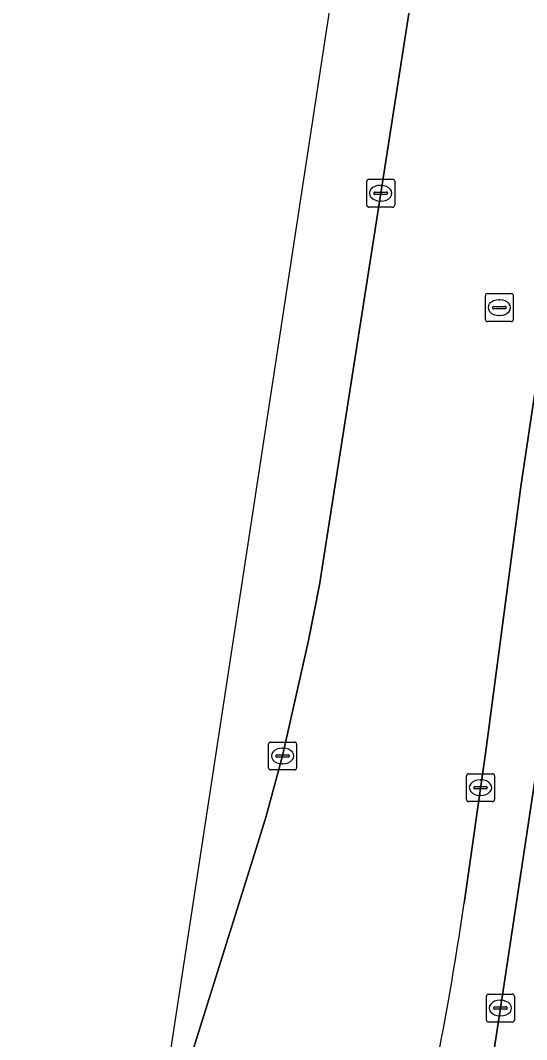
# Model space of a CAD drawing. Extents: x 161483 to 162250, y 379484 to 380833.
# Drawn here: x 161648.74 to 161666.85, y 380558.02 to 380594.49 of the extents above; entities that cross this region are included whole.
import ezdxf

# ---------------------------------------------------------------- set-up
doc = ezdxf.new("R2010")
doc.units = 0
for name, color, linetype in [('IMGEO_Berm_groen', 7, 'Continuous'), ('IMGEO_Kolk', 7, 'Continuous'), ('IMGEO_Rijbaan_lokaal_open', 7, 'Continuous'), ('IMGEO_Rijbaan_regionaal_gesloten', 7, 'Continuous'), ('IMGEO_Rioolput', 7, 'Continuous')]:
    doc.layers.add(name, color=color, linetype=linetype)

msp = doc.modelspace()

# ---------------------------------------------------------------- linework, layer by layer
at = {"layer": 'IMGEO_Berm_groen'}
for points in [[(161653.411, 380553.046), (161654.558, 380556.491), (161657.235, 380565.057), (161657.536, 380566.019), (161658.122, 380568.172), (161659.054, 380572.309), (161659.438, 380574.301), (161661.633, 380588.309), (161663.497, 380600.262), (161660.706, 380600.743), (161659.65, 380593.879), (161653.411, 380553.046)], [(161668.66, 380577.35), (161668.705, 380578.093), (161668.767, 380578.87), (161668.848, 380579.902), (161668.834, 380580.761), (161668.801, 380581.939), (161668.834, 380583.123), (161669.027, 380584.811), (161670.019, 380592.12), (161668.85, 380592.276), (161667.768, 380585.303), (161666.644, 380577.811), (161665.377, 380568.264), (161664.616, 380562.912)], [(161651.293, 380463.973), (161651.297, 380463.998), (161651.409, 380464.752), (161651.889, 380468.002), (161652.975, 380474.989), (161654.403, 380484.238), (161659.564, 380517.754), (161662.671, 380538.011), (161665.915, 380559.152), (161668.235, 380574.483), (161668.66, 380577.35)]]:
    msp.add_lwpolyline(points, dxfattribs=at)
msp.add_arc((161547.444, 380579.921), 118.4, 345.41941, 351.74039, dxfattribs=at)
at = {"layer": 'IMGEO_Kolk'}
for p, q in [((161661.132, 380587.883), (161661.132, 380588.735)), ((161661.207, 380588.809), (161662.059, 380588.809)), ((161661.62, 380588.589), (161661.645, 380588.589)), ((161662.133, 380588.735), (161662.133, 380587.883)), ((161661.391, 380588.303), (161661.391, 380588.315)), ((161661.829, 380588.266), (161661.431, 380588.266)), ((161661.434, 380588.352), (161661.832, 380588.352)), ((161661.875, 380588.315), (161661.875, 380588.303)), ((161662.059, 380587.809), (161661.207, 380587.809)), ((161661.643, 380588.029), (161661.618, 380588.029)), ((161657.621, 380567.746), (161657.621, 380568.598)), ((161657.696, 380568.672), (161658.548, 380568.672)), ((161658.109, 380568.452), (161658.134, 380568.452)), ((161658.622, 380568.598), (161658.622, 380567.746)), ((161657.88, 380568.166), (161657.88, 380568.178)), ((161658.318, 380568.129), (161657.92, 380568.129)), ((161657.923, 380568.215), (161658.321, 380568.215)), ((161658.364, 380568.178), (161658.364, 380568.166)), ((161658.132, 380567.892), (161658.107, 380567.892)), ((161658.548, 380567.672), (161657.696, 380567.672)), ((161664.703, 380566.612), (161664.703, 380567.464)), ((161664.778, 380567.538), (161665.63, 380567.538)), ((161665.704, 380567.464), (161665.704, 380566.612)), ((161664.962, 380567.032), (161664.962, 380567.044)), ((161665.4, 380566.995), (161665.002, 380566.995)), ((161665.005, 380567.081), (161665.403, 380567.081)), ((161665.191, 380567.318), (161665.216, 380567.318)), ((161665.446, 380567.044), (161665.446, 380567.032)), ((161665.214, 380566.758), (161665.189, 380566.758)), ((161665.63, 380566.538), (161664.778, 380566.538)), ((161665.414, 380558.726), (161665.414, 380559.578)), ((161665.489, 380559.652), (161666.341, 380559.652)), ((161665.902, 380559.432), (161665.927, 380559.432)), ((161666.415, 380559.578), (161666.415, 380558.726)), ((161665.673, 380559.146), (161665.673, 380559.158)), ((161666.111, 380559.109), (161665.713, 380559.109)), ((161665.716, 380559.195), (161666.114, 380559.195)), ((161666.157, 380559.158), (161666.157, 380559.146)), ((161666.341, 380558.652), (161665.489, 380558.652)), ((161665.925, 380558.872), (161665.9, 380558.872))]:
    msp.add_line(p, q, dxfattribs=at)
for points in [[(161661.132, 380587.883), (161661.132, 380588.735)], [(161661.207, 380588.809), (161662.059, 380588.809)], [(161662.133, 380588.735), (161662.133, 380587.883)], [(161662.059, 380587.809), (161661.207, 380587.809)], [(161657.621, 380567.746), (161657.621, 380568.598)], [(161657.696, 380568.672), (161658.548, 380568.672)], [(161658.622, 380568.598), (161658.622, 380567.746)], [(161658.548, 380567.672), (161657.696, 380567.672)], [(161664.703, 380566.612), (161664.703, 380567.464)], [(161664.778, 380567.538), (161665.63, 380567.538)], [(161665.704, 380567.464), (161665.704, 380566.612)], [(161665.63, 380566.538), (161664.778, 380566.538)], [(161665.414, 380558.726), (161665.414, 380559.578)], [(161665.489, 380559.652), (161666.341, 380559.652)], [(161666.415, 380559.578), (161666.415, 380558.726)], [(161666.341, 380558.652), (161665.489, 380558.652)]]:
    msp.add_lwpolyline(points, dxfattribs=at)
for centre, radius, start, end in [((161661.209, 380588.733), 0.0765, 91.552, 178.448), ((161661.209, 380588.733), 0.0765, 91.552, 178.448), ((161662.057, 380588.733), 0.0765, 1.552, 88.448), ((161662.057, 380588.733), 0.0765, 1.552, 88.448), ((161661.431, 380588.312), 0.0403, 85.8775, 175.7526), ((161661.428, 380588.302), 0.0366, 178.938, 274.7102), ((161661.832, 380588.309), 0.043, 264.8664, 352.4533), ((161661.836, 380588.314), 0.0386, 1.7309, 96.639), ((161661.209, 380587.885), 0.0765, 181.552, 268.448), ((161661.209, 380587.885), 0.0765, 181.552, 268.448), ((161662.057, 380587.885), 0.0765, 271.552, 358.448), ((161662.057, 380587.885), 0.0765, 271.552, 358.448), ((161657.698, 380568.596), 0.0765, 91.552, 178.448), ((161657.698, 380568.596), 0.0765, 91.552, 178.448), ((161658.546, 380568.596), 0.0765, 1.552, 88.448), ((161658.546, 380568.596), 0.0765, 1.552, 88.448), ((161657.92, 380568.175), 0.0403, 85.8775, 175.7526), ((161657.917, 380568.165), 0.0366, 178.938, 274.7102), ((161658.321, 380568.172), 0.043, 264.8664, 352.4533), ((161658.325, 380568.177), 0.0386, 1.7309, 96.639), ((161657.698, 380567.748), 0.0765, 181.552, 268.448), ((161657.698, 380567.748), 0.0765, 181.552, 268.448), ((161658.546, 380567.748), 0.0765, 271.552, 358.448), ((161658.546, 380567.748), 0.0765, 271.552, 358.448), ((161664.78, 380567.462), 0.0765, 91.552, 178.448), ((161664.78, 380567.462), 0.0765, 91.552, 178.448), ((161665.628, 380567.462), 0.0765, 1.552, 88.448), ((161665.628, 380567.462), 0.0765, 1.552, 88.448), ((161665.002, 380567.041), 0.0403, 85.8775, 175.7526), ((161664.999, 380567.031), 0.0366, 178.938, 274.7102), ((161665.403, 380567.038), 0.043, 264.8664, 352.4533), ((161665.407, 380567.043), 0.0386, 1.7309, 96.639), ((161664.78, 380566.614), 0.0765, 181.552, 268.448), ((161664.78, 380566.614), 0.0765, 181.552, 268.448), ((161665.628, 380566.614), 0.0765, 271.552, 358.448), ((161665.628, 380566.614), 0.0765, 271.552, 358.448), ((161665.491, 380559.576), 0.0765, 91.552, 178.448), ((161665.491, 380559.576), 0.0765, 91.552, 178.448), ((161666.339, 380559.576), 0.0765, 1.552, 88.448), ((161666.339, 380559.576), 0.0765, 1.552, 88.448), ((161665.713, 380559.155), 0.0403, 85.8775, 175.7526), ((161665.71, 380559.145), 0.0366, 178.938, 274.7102), ((161666.114, 380559.152), 0.043, 264.8664, 352.4533), ((161666.118, 380559.157), 0.0386, 1.7309, 96.639), ((161665.491, 380558.728), 0.0765, 181.552, 268.448), ((161665.491, 380558.728), 0.0765, 181.552, 268.448), ((161666.339, 380558.728), 0.0765, 271.552, 358.448), ((161666.339, 380558.728), 0.0765, 271.552, 358.448)]:
    msp.add_arc(centre, radius, start, end, dxfattribs=at)
for centre, major_axis, ratio, start_param, end_param in [((161661.619, 380588.309), (-0.387, 0.002), 0.722429, 4.712389, 7.853982), ((161661.644, 380588.309), (-0.39, 0.002), 0.717154, 1.570796, 4.712389), ((161658.108, 380568.172), (-0.387, 0.002), 0.722429, 4.712389, 7.853982), ((161658.133, 380568.172), (-0.39, 0.002), 0.717154, 1.570796, 4.712389), ((161665.19, 380567.038), (-0.387, 0.002), 0.722429, 4.712389, 7.853982), ((161665.215, 380567.038), (-0.39, 0.002), 0.717154, 1.570796, 4.712389), ((161665.901, 380559.152), (-0.387, 0.002), 0.722429, 4.712389, 7.853982), ((161665.926, 380559.152), (-0.39, 0.002), 0.717154, 1.570796, 4.712389)]:
    msp.add_ellipse(centre, major_axis=major_axis, ratio=ratio, start_param=start_param, end_param=end_param, dxfattribs=at)
at = {"layer": 'IMGEO_Rijbaan_lokaal_open'}
msp.add_lwpolyline([(161661.843, 380507.677), (161663.258, 380516.911), (161664.704, 380526.41), (161664.713, 380526.468), (161666.06, 380535.332), (161668.623, 380552.193), (161669.372, 380557.125), (161669.651, 380558.958), (161672.302, 380575.943), (161672.399, 380576.79), (161668.66, 380577.35), (161668.235, 380574.483), (161665.915, 380559.152), (161662.671, 380538.011), (161659.564, 380517.754), (161654.403, 380484.238)], dxfattribs=at)
at = {"layer": 'IMGEO_Rijbaan_regionaal_gesloten'}
for points in [[(161664.616, 380562.912), (161665.377, 380568.264), (161666.644, 380577.811), (161667.768, 380585.303), (161668.85, 380592.276), (161670.749, 380604.536), (161673.878, 380624.77), (161677.535, 380648.259)], [(161664.616, 380562.912), (161665.377, 380568.264), (161666.644, 380577.811), (161667.768, 380585.303), (161668.85, 380592.276), (161670.749, 380604.536), (161673.878, 380624.77), (161677.535, 380648.259)], [(161668.766, 380634.148), (161667.475, 380625.818), (161664.782, 380608.542), (161664.675, 380607.854), (161663.497, 380600.262), (161661.633, 380588.309), (161659.438, 380574.301), (161659.054, 380572.309), (161658.122, 380568.172), (161657.536, 380566.019), (161657.235, 380565.057), (161654.558, 380556.491), (161653.411, 380553.046), (161648.742, 380522.486), (161650.189, 380529.723)], [(161668.766, 380634.148), (161667.475, 380625.818), (161664.782, 380608.542), (161664.675, 380607.854), (161663.497, 380600.262), (161661.633, 380588.309), (161659.438, 380574.301), (161659.054, 380572.309), (161658.122, 380568.172), (161657.536, 380566.019), (161657.235, 380565.057), (161654.558, 380556.491), (161653.411, 380553.046), (161648.742, 380522.486)]]:
    msp.add_lwpolyline(points, dxfattribs=at)
msp.add_arc((161547.444, 380579.921), 118.4, 345.41941, 351.74039, dxfattribs=at)
msp.add_arc((161547.444, 380579.921), 118.4, 345.41941, 351.74039, dxfattribs=at)
at = {"layer": 'IMGEO_Rioolput'}
for p, q in [((161665.376, 380583.79), (161665.376, 380584.642)), ((161665.451, 380584.716), (161666.303, 380584.716)), ((161665.864, 380584.496), (161665.889, 380584.496)), ((161666.377, 380584.642), (161666.377, 380583.79)), ((161665.635, 380584.21), (161665.635, 380584.222)), ((161666.073, 380584.173), (161665.675, 380584.173)), ((161665.678, 380584.259), (161666.076, 380584.259)), ((161666.119, 380584.222), (161666.119, 380584.21)), ((161665.887, 380583.936), (161665.862, 380583.936)), ((161666.303, 380583.716), (161665.451, 380583.716))]:
    msp.add_line(p, q, dxfattribs=at)
for points in [[(161665.376, 380583.79), (161665.376, 380584.642)], [(161665.451, 380584.716), (161666.303, 380584.716)], [(161666.377, 380584.642), (161666.377, 380583.79)], [(161666.303, 380583.716), (161665.451, 380583.716)]]:
    msp.add_lwpolyline(points, dxfattribs=at)
for centre, radius, start, end in [((161665.453, 380584.64), 0.0765, 91.552, 178.448), ((161665.453, 380584.64), 0.0765, 91.552, 178.448), ((161666.301, 380584.64), 0.0765, 1.552, 88.448), ((161666.301, 380584.64), 0.0765, 1.552, 88.448), ((161665.675, 380584.219), 0.0403, 85.8775, 175.7526), ((161665.672, 380584.209), 0.0366, 178.938, 274.7102), ((161666.076, 380584.216), 0.043, 264.8664, 352.4533), ((161666.08, 380584.221), 0.0386, 1.7309, 96.639), ((161665.453, 380583.792), 0.0765, 181.552, 268.448), ((161665.453, 380583.792), 0.0765, 181.552, 268.448), ((161666.301, 380583.792), 0.0765, 271.552, 358.448), ((161666.301, 380583.792), 0.0765, 271.552, 358.448)]:
    msp.add_arc(centre, radius, start, end, dxfattribs=at)
for centre, major_axis, ratio, start_param, end_param in [((161665.863, 380584.216), (-0.387, 0.002), 0.722429, 4.712389, 7.853982), ((161665.888, 380584.216), (-0.39, 0.002), 0.717154, 1.570796, 4.712389)]:
    msp.add_ellipse(centre, major_axis=major_axis, ratio=ratio, start_param=start_param, end_param=end_param, dxfattribs=at)

doc.saveas('drawing.dxf')
